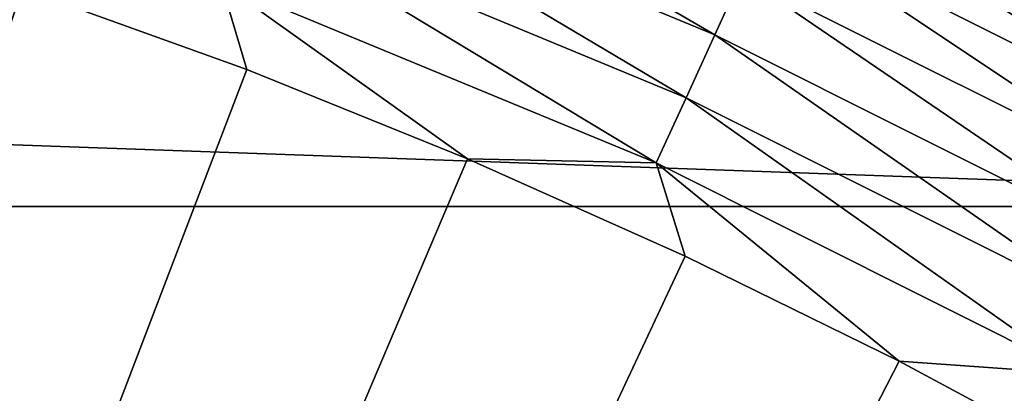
# Model space of a CAD drawing. Header units: metres. Extents: x -22 to 72, y -237 to 23.
# Tile 272 of 363: x 6.68 to 9.81, y 18.34 to 19.52. Entities that reach past the tile are written whole.
import ezdxf

# ---------------------------------------------------------------- set-up
doc = ezdxf.new("R2010")
doc.units = ezdxf.units.M
doc.layers.add('solid_509588_MEDIA_SW0001', color=7, linetype='CONTINUOUS')

msp = doc.modelspace()

# ---------------------------------------------------------------- linework, layer by layer
at = {"layer": 'solid_509588_MEDIA_SW0001'}
for points in [[(7.554253, 20.253736, 132.280243), (7.481618, 20.058994, 132.385696), (8.893548, 19.474154, 132.385696)], [(8.979891, 19.663218, 132.280243), (7.554253, 20.253736, 132.280243), (8.893548, 19.474154, 132.385696)], [(9.248679, 20.251781, 131.622665), (9.195379, 20.135073, 131.817245), (10.60837, 19.42778, 131.817245)], [(10.66986, 19.54039, 131.622665), (9.248679, 20.251781, 131.622665), (10.60837, 19.42778, 131.817245)], [(9.195379, 20.135073, 131.817245), (9.132082, 19.996471, 131.993607), (10.535347, 19.294046, 131.993607)], [(10.60837, 19.42778, 131.817245), (9.195379, 20.135073, 131.817245), (10.535347, 19.294046, 131.993607)], [(7.481618, 20.058994, 132.385696), (7.40483, 19.853115, 132.463425), (8.802268, 19.274279, 132.463425)], [(8.893548, 19.474154, 132.385696), (7.481618, 20.058994, 132.385696), (8.802268, 19.274279, 132.463425)], [(9.132082, 19.996471, 131.993607), (9.059849, 19.838303, 132.148819), (10.452014, 19.141434, 132.148819)], [(10.535347, 19.294046, 131.993607), (9.132082, 19.996471, 131.993607), (10.452014, 19.141434, 132.148819)], [(6.693768, 19.621035, 132.530869), (5.972702, 19.852415, 132.530869), (0, 0, 132.892746)], [(7.40483, 19.853115, 132.463425), (7.325175, 19.639555, 132.5121), (8.707582, 19.066944, 132.5121)], [(8.802268, 19.274279, 132.463425), (7.40483, 19.853115, 132.463425), (8.707582, 19.066944, 132.5121)], [(9.059849, 19.838303, 132.148819), (8.979891, 19.663218, 132.280243), (10.359769, 18.9725, 132.280243)], [(10.452014, 19.141434, 132.148819), (9.059849, 19.838303, 132.148819), (10.359769, 18.9725, 132.280243)], [(-12.164405, 18.928194), (-10.78328, 19.747665), (12.164405, 18.928194)], [(-10.78328, 19.747665), (10.78328, 19.747665), (12.164405, 18.928194)], [(8.979891, 19.663218, 132.280243), (8.893548, 19.474154, 132.385696), (10.260159, 18.790077, 132.385696)], [(10.359769, 18.9725, 132.280243), (8.979891, 19.663218, 132.280243), (10.260159, 18.790077, 132.385696)], [(7.325175, 19.639555, 132.5121), (6.693768, 19.621035, 132.530869), (7.405901, 19.363476, 132.530869)], [(7.325175, 19.639555, 132.5121), (7.405901, 19.363476, 132.530869), (8.108154, 19.080078, 132.530869)], [(8.707582, 19.066944, 132.5121), (7.325175, 19.639555, 132.5121), (8.108154, 19.080078, 132.530869)], [(7.405901, 19.363476, 132.530869), (6.693768, 19.621035, 132.530869), (0, 0, 132.892746)], [(8.893548, 19.474154, 132.385696), (8.802268, 19.274279, 132.463425), (10.154852, 18.597223, 132.463425)], [(10.260159, 18.790077, 132.385696), (8.893548, 19.474154, 132.385696), (10.154852, 18.597223, 132.463425)], [(8.108154, 19.080078, 132.530869), (7.405901, 19.363476, 132.530869), (0, 0, 132.892746)], [(8.802268, 19.274279, 132.463425), (8.707582, 19.066944, 132.5121), (10.045616, 18.397171, 132.5121)], [(10.154852, 18.597223, 132.463425), (8.802268, 19.274279, 132.463425), (10.045616, 18.397171, 132.5121)], [(8.799587, 18.771223, 132.530869), (8.108154, 19.080078, 132.530869), (0, 0, 132.892746)], [(8.707582, 19.066944, 132.5121), (8.108154, 19.080078, 132.530869), (8.799587, 18.771223, 132.530869)], [(8.707582, 19.066944, 132.5121), (8.799587, 18.771223, 132.530869), (9.47928, 18.437321, 132.530869)], [(10.045616, 18.397171, 132.5121), (8.707582, 19.066944, 132.5121), (9.47928, 18.437321, 132.530869)], [(-13.483805, 18.012094), (-12.164405, 18.928194), (13.483805, 18.012094)], [(-12.164405, 18.928194), (12.164405, 18.928194), (13.483805, 18.012094)], [(9.47928, 18.437321, 132.530869), (8.799587, 18.771223, 132.530869), (0, 0, 132.892746)], [(10.146324, 18.078817, 132.530869), (9.47928, 18.437321, 132.530869), (0, 0, 132.892746)], [(10.045616, 18.397171, 132.5121), (9.47928, 18.437321, 132.530869), (10.146324, 18.078817, 132.530869)]]:
    msp.add_3dface(points, dxfattribs=at)

doc.saveas('drawing.dxf')
